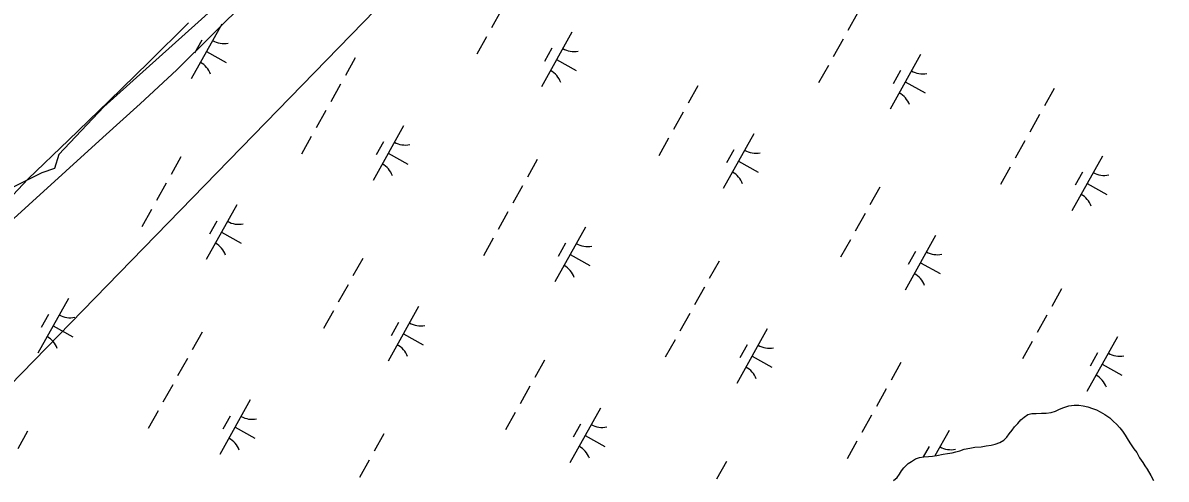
# Model space of a CAD drawing. Extents: x 3923531 to 3943530, y 207391 to 229799.
# Drawn here: x 3933488 to 3934400, y 214286 to 214651 of the extents above; entities that cross this region are included whole.
import ezdxf

# ---------------------------------------------------------------- set-up
doc = ezdxf.new("R2010")
doc.units = 0
for name, color, linetype in [('V-RIVR-EDGE', 7, 'Continuous'), ('V-RRAP-FSHR', 7, 'Continuous'), ('V-TOPO-SHOR', 7, 'Continuous'), ('V-UTIL-LINE', 7, 'Continuous'), ('V-WETL-SWMP', 7, 'Continuous')]:
    doc.layers.add(name, color=color, linetype=linetype)

msp = doc.modelspace()

# ---------------------------------------------------------------- linework, layer by layer
at = {"layer": 'V-RIVR-EDGE'}
msp.add_lwpolyline([(3933651.11, 214672.64), (3933552.25, 214583.89), (3933516.3, 214545.69), (3933512.93, 214534.46), (3933502.82, 214531.09), (3933480.35, 214519.85)], dxfattribs=at)
at = {"layer": 'V-RRAP-FSHR'}
msp.add_lwpolyline([(3933462.68, 214478.71), (3933492.31, 214505.59), (3933521.93, 214532.47), (3933551.55, 214559.35), (3933581.17, 214586.23), (3933610.54, 214613.38), (3933638.95, 214641.53), (3933667.37, 214669.68)], dxfattribs=at)
at = {"layer": 'V-TOPO-SHOR'}
for points in [[(3934290.17, 214337.88), (3934293.15, 214338.83), (3934296.71, 214338.79), (3934301.06, 214338.94), (3934304.61, 214339.1), (3934308.77, 214339.65), (3934312.14, 214340.6), (3934315.32, 214342.15), (3934318.89, 214343.49), (3934322.86, 214344.83), (3934327.01, 214345.38), (3934330.77, 214345.33), (3934334.12, 214344.9), (3934338.07, 214344.07), (3934341.61, 214342.85), (3934344.76, 214341.62), (3934347.71, 214340.01), (3934351.63, 214337.99), (3934355.56, 214335.38), (3934358.49, 214332.38), (3934360.84, 214330.18), (3934363.57, 214327.39), (3934365.52, 214324.8), (3934367.86, 214321.61), (3934370.18, 214317.43), (3934372.13, 214314.45), (3934374.65, 214310.47), (3934376.99, 214307.67), (3934379.31, 214303.3), (3934381.84, 214299.72), (3934383.59, 214296.93), (3934385.34, 214294.34), (3934388.25, 214289.37), (3934390.38, 214285.4)], [(3934182.88, 214285.31), (3934185.67, 214287.65), (3934187.68, 214290.39), (3934189.29, 214292.94), (3934191.09, 214295.49), (3934194.49, 214298.81), (3934197.08, 214300.56), (3934200.26, 214302.51), (3934203.63, 214303.65), (3934207, 214304.21), (3934210.75, 214304.36), (3934213.92, 214304.73), (3934217.49, 214305.28), (3934222.44, 214306.21), (3934225.8, 214306.77), (3934229.56, 214307.32), (3934232.54, 214308.28), (3934235.71, 214309.03), (3934239.28, 214310.18), (3934243.64, 214311.12), (3934247.79, 214311.86), (3934252.74, 214312.21), (3934256.7, 214312.95), (3934260.66, 214313.5), (3934264.02, 214314.25), (3934267.79, 214315.6), (3934270.98, 214317.54), (3934273.38, 214319.88), (3934275.18, 214322.63), (3934277.59, 214325.57), (3934279.4, 214328.12), (3934282.19, 214330.85), (3934284.6, 214333.79), (3934287.19, 214335.93), (3934290.17, 214337.88)]]:
    msp.add_lwpolyline(points, dxfattribs=at)
at = {"layer": 'V-UTIL-LINE'}
msp.add_lwpolyline([(3939084.62, 223621.72), (3938057.71, 221140.48), (3938136.4, 220832.47), (3937591.63, 219695.21), (3936312.73, 217957.68), (3935106.6, 216231.89), (3934055.84, 214955.86), (3930691.13, 211497.88), (3930457.99, 211185.48)], dxfattribs=at)
at = {"layer": 'V-WETL-SWMP'}
for p, q in [((3933869.64, 214660.75), (3933861.84, 214646.79)), ((3933619.94, 214650.84), (3933588.16, 214619.44)), ((3934154.18, 214658.67), (3934146.38, 214644.7)), ((3933646.4, 214649.82), (3933622.02, 214606.17)), ((3933926.02, 214643.34), (3933901.64, 214599.69)), ((3933630.4, 214636.99), (3933624.55, 214626.52)), ((3933857.93, 214639.8), (3933850.13, 214625.83)), ((3934142.48, 214637.72), (3934134.67, 214623.75)), ((3933634.21, 214627.99), (3933649.92, 214619.21)), ((3933910.02, 214630.52), (3933904.17, 214620.04)), ((3934204.44, 214625.53), (3934180.05, 214581.88)), ((3933588.16, 214619.44), (3933556.23, 214588.21)), ((3933753.07, 214622.79), (3933745.26, 214608.82)), ((3933913.83, 214621.52), (3933929.54, 214612.74)), ((3934130.77, 214616.77), (3934122.97, 214602.8)), ((3934188.43, 214612.71), (3934182.58, 214602.23)), ((3933741.36, 214601.83), (3933733.56, 214587.87)), ((3934026.56, 214600.58), (3934018.75, 214586.61)), ((3934192.24, 214603.7), (3934207.96, 214594.93)), ((3934311.1, 214598.5), (3934303.3, 214584.53)), ((3933556.23, 214588.21), (3933524.14, 214557.13)), ((3933729.66, 214580.88), (3933721.85, 214566.91)), ((3934014.85, 214579.63), (3934007.05, 214565.66)), ((3933791.62, 214568.69), (3933767.23, 214525.04)), ((3934299.4, 214577.55), (3934291.59, 214563.58)), ((3933717.95, 214559.93), (3933710.15, 214545.96)), ((3934071.24, 214562.22), (3934046.85, 214518.57)), ((3933524.14, 214557.13), (3933491.9, 214526.21)), ((3933775.62, 214555.87), (3933769.76, 214545.39)), ((3934003.15, 214558.68), (3933995.34, 214544.71)), ((3934287.69, 214556.59), (3934279.89, 214542.63)), ((3933613.74, 214543.75), (3933605.94, 214529.78)), ((3933779.42, 214546.87), (3933795.14, 214538.09)), ((3933898.28, 214541.66), (3933890.48, 214527.69)), ((3934055.23, 214549.39), (3934049.38, 214538.92)), ((3934349.65, 214544.41), (3934325.27, 214500.75)), ((3934059.04, 214540.39), (3934074.76, 214531.61)), ((3934275.99, 214535.64), (3934268.18, 214521.67)), ((3933491.9, 214526.21), (3933446.27, 214478.05)), ((3934333.65, 214531.58), (3934327.8, 214521.11)), ((3933602.03, 214522.79), (3933594.23, 214508.83)), ((3933886.58, 214520.71), (3933878.77, 214506.74)), ((3934171.77, 214519.46), (3934163.97, 214505.49)), ((3934337.46, 214522.58), (3934353.17, 214513.8)), ((3933658.42, 214505.38), (3933634.03, 214461.73)), ((3933590.33, 214501.84), (3933582.52, 214487.87)), ((3933874.87, 214499.76), (3933867.07, 214485.79)), ((3934160.07, 214498.51), (3934152.26, 214484.54)), ((3933642.41, 214492.56), (3933636.56, 214482.08)), ((3933936.83, 214487.57), (3933912.45, 214443.92)), ((3933646.22, 214483.56), (3933661.94, 214474.78)), ((3933863.17, 214478.81), (3933855.36, 214464.84)), ((3934148.36, 214477.55), (3934140.56, 214463.59)), ((3934216.45, 214481.09), (3934192.06, 214437.44)), ((3933920.83, 214474.75), (3933914.98, 214464.27)), ((3934200.45, 214468.27), (3934194.6, 214457.79)), ((3933758.95, 214462.62), (3933751.15, 214448.65)), ((3933924.64, 214465.74), (3933940.35, 214456.97)), ((3934043.49, 214460.54), (3934035.69, 214446.57)), ((3934204.26, 214459.27), (3934219.97, 214450.49)), ((3933747.25, 214441.67), (3933739.44, 214427.7)), ((3934031.79, 214439.59), (3934023.99, 214425.62)), ((3934316.99, 214438.33), (3934309.18, 214424.37)), ((3933524.01, 214430.73), (3933499.63, 214387.08)), ((3933803.63, 214424.26), (3933779.24, 214380.61)), ((3933508.01, 214417.91), (3933502.16, 214407.43)), ((3933735.54, 214420.72), (3933727.74, 214406.75)), ((3934020.08, 214418.63), (3934012.28, 214404.67)), ((3934305.28, 214417.38), (3934297.48, 214403.41)), ((3933511.82, 214408.91), (3933527.53, 214400.13)), ((3933787.63, 214411.43), (3933781.78, 214400.96)), ((3934082.04, 214406.45), (3934057.66, 214362.79)), ((3933630.68, 214403.7), (3933622.87, 214389.73)), ((3933791.44, 214402.43), (3933807.15, 214393.65)), ((3934008.38, 214397.68), (3934000.58, 214383.71)), ((3934293.58, 214396.43), (3934285.77, 214382.46)), ((3934361.66, 214399.97), (3934337.28, 214356.32)), ((3934066.04, 214393.62), (3934060.19, 214383.14)), ((3934345.66, 214387.14), (3934339.81, 214376.67)), ((3933618.97, 214382.75), (3933611.17, 214368.78)), ((3933904.17, 214381.5), (3933896.36, 214367.53)), ((3934069.85, 214384.62), (3934085.57, 214375.84)), ((3934188.71, 214379.41), (3934180.91, 214365.45)), ((3934349.47, 214378.14), (3934365.19, 214369.36)), ((3933607.26, 214361.8), (3933599.46, 214347.83)), ((3933892.46, 214360.55), (3933884.66, 214346.58)), ((3933669.22, 214349.61), (3933644.84, 214305.96)), ((3934177, 214358.46), (3934169.2, 214344.49)), ((3933595.56, 214340.85), (3933587.76, 214326.88)), ((3933948.84, 214343.13), (3933924.46, 214299.48)), ((3934308.77, 214339.65), (3934312.14, 214340.6)), ((3934312.14, 214340.6), (3934315.32, 214342.15)), ((3934315.32, 214342.15), (3934318.89, 214343.49)), ((3934318.89, 214343.49), (3934322.86, 214344.83)), ((3934322.86, 214344.83), (3934327.01, 214345.38)), ((3934327.01, 214345.38), (3934330.77, 214345.34)), ((3934330.77, 214345.34), (3934334.12, 214344.9)), ((3934334.12, 214344.9), (3934338.07, 214344.07)), ((3934338.07, 214344.07), (3934341.61, 214342.85)), ((3934341.61, 214342.85), (3934344.76, 214341.62)), ((3934344.76, 214341.62), (3934347.71, 214340.01)), ((3933653.22, 214336.79), (3933647.37, 214326.31)), ((3933880.76, 214339.59), (3933872.95, 214325.63)), ((3934165.3, 214337.51), (3934157.5, 214323.54)), ((3934282.19, 214330.85), (3934284.6, 214333.79)), ((3934284.6, 214333.79), (3934287.19, 214335.93)), ((3934287.19, 214335.93), (3934290.17, 214337.88)), ((3934290.17, 214337.88), (3934293.15, 214338.83)), ((3934293.15, 214338.83), (3934296.71, 214338.79)), ((3934296.71, 214338.79), (3934301.05, 214338.94)), ((3934301.05, 214338.94), (3934304.61, 214339.1)), ((3934304.61, 214339.1), (3934308.77, 214339.65)), ((3934347.71, 214340.01), (3934351.64, 214337.99)), ((3934351.64, 214337.99), (3934355.56, 214335.38)), ((3934355.56, 214335.38), (3934358.49, 214332.38)), ((3934358.49, 214332.38), (3934360.84, 214330.18)), ((3933491.35, 214324.66), (3933483.54, 214310.69)), ((3933657.03, 214327.78), (3933672.75, 214319.01)), ((3933775.89, 214322.58), (3933768.09, 214308.61)), ((3933932.84, 214330.31), (3933926.99, 214319.83)), ((3934227.26, 214325.32), (3934215.93, 214305.04)), ((3934273.38, 214319.88), (3934275.18, 214322.63)), ((3934275.18, 214322.63), (3934277.59, 214325.57)), ((3934277.59, 214325.57), (3934279.39, 214328.12)), ((3934279.39, 214328.12), (3934282.19, 214330.85)), ((3934360.84, 214330.18), (3934363.57, 214327.39)), ((3934363.57, 214327.39), (3934365.52, 214324.8)), ((3934365.52, 214324.8), (3934367.86, 214321.61)), ((3933936.65, 214321.31), (3933952.37, 214312.53)), ((3934153.59, 214316.56), (3934145.79, 214302.59)), ((3934256.7, 214312.95), (3934260.66, 214313.5)), ((3934260.66, 214313.5), (3934264.02, 214314.25)), ((3934264.02, 214314.25), (3934267.79, 214315.6)), ((3934267.79, 214315.6), (3934270.98, 214317.54)), ((3934270.98, 214317.54), (3934273.38, 214319.88)), ((3934367.86, 214321.61), (3934370.18, 214317.43)), ((3934370.18, 214317.43), (3934372.13, 214314.45)), ((3934372.13, 214314.45), (3934374.65, 214310.47)), ((3934203.63, 214303.65), (3934207, 214304.21)), ((3934211.26, 214312.5), (3934206.59, 214304.14)), ((3934207, 214304.21), (3934210.75, 214304.37)), ((3934210.75, 214304.37), (3934213.92, 214304.73)), ((3934213.92, 214304.73), (3934217.48, 214305.28)), ((3934217.48, 214305.28), (3934222.44, 214306.21)), ((3934222.44, 214306.21), (3934225.8, 214306.77)), ((3934225.8, 214306.77), (3934229.56, 214307.32)), ((3934229.56, 214307.32), (3934232.54, 214308.28)), ((3934232.54, 214308.28), (3934235.71, 214309.03)), ((3934235.71, 214309.03), (3934239.28, 214310.18)), ((3934239.28, 214310.18), (3934243.64, 214311.12)), ((3934243.64, 214311.12), (3934247.79, 214311.86)), ((3934247.79, 214311.86), (3934252.74, 214312.2)), ((3934252.74, 214312.2), (3934256.7, 214312.95)), ((3934374.65, 214310.47), (3934376.99, 214307.67)), ((3934376.99, 214307.67), (3934379.31, 214303.3)), ((3933764.18, 214301.63), (3933756.38, 214287.66)), ((3934049.38, 214300.37), (3934041.58, 214286.41)), ((3934189.29, 214292.94), (3934191.09, 214295.49)), ((3934191.09, 214295.49), (3934194.49, 214298.81)), ((3934194.49, 214298.81), (3934197.08, 214300.56)), ((3934197.08, 214300.56), (3934200.26, 214302.5)), ((3934200.26, 214302.5), (3934203.63, 214303.65)), ((3934379.31, 214303.3), (3934381.85, 214299.72)), ((3934381.85, 214299.72), (3934383.59, 214296.93)), ((3934383.59, 214296.93), (3934385.34, 214294.34)), ((3934182.88, 214285.31), (3934185.67, 214287.65)), ((3934185.67, 214287.65), (3934187.68, 214290.39)), ((3934187.68, 214290.39), (3934189.29, 214292.94)), ((3934385.34, 214294.34), (3934388.25, 214289.37)), ((3934388.25, 214289.37), (3934390.38, 214285.39))]:
    msp.add_line(p, q, dxfattribs=at)
for centre, start, end in [((3933647.89, 214651.99), 240.03808, 281.58174), ((3933927.51, 214645.51), 240.03808, 281.58174), ((3933620.95, 214603.76), 20.03808, 61.58174), ((3933900.57, 214597.29), 20.03808, 61.58174), ((3934205.92, 214627.7), 240.03808, 281.58174), ((3934178.98, 214579.47), 20.03808, 61.58174), ((3933793.1, 214570.87), 240.03808, 281.58174), ((3934072.72, 214564.39), 240.03808, 281.58174), ((3933766.16, 214522.64), 20.03808, 61.58174), ((3934045.78, 214516.16), 20.03808, 61.58174), ((3934351.14, 214546.58), 240.03808, 281.58174), ((3934324.19, 214498.35), 20.03808, 61.58174), ((3933659.9, 214507.55), 240.03808, 281.58174), ((3933632.96, 214459.33), 20.03808, 61.58174), ((3933938.32, 214489.74), 240.03808, 281.58174), ((3934217.94, 214483.26), 240.03808, 281.58174), ((3933911.37, 214441.51), 20.03808, 61.58174), ((3934190.99, 214435.04), 20.03808, 61.58174), ((3933525.5, 214432.91), 240.03808, 281.58174), ((3933805.12, 214426.43), 240.03808, 281.58174), ((3933498.55, 214384.68), 20.03808, 61.58174), ((3933778.17, 214378.2), 20.03808, 61.58174), ((3934083.53, 214408.62), 240.03808, 281.58174), ((3934363.15, 214402.14), 240.03808, 281.58174), ((3934056.59, 214360.39), 20.03808, 61.58174), ((3934336.21, 214353.91), 20.03808, 61.58174), ((3933670.71, 214351.78), 240.03808, 281.58174), ((3933950.33, 214345.3), 240.03808, 281.58174), ((3933643.77, 214303.55), 20.03808, 61.58174), ((3933923.39, 214297.08), 20.03808, 61.58174), ((3934228.74, 214327.49), 240.03808, 281.58174)]:
    msp.add_arc(centre, 17.62, start, end, dxfattribs=at)

doc.saveas('drawing.dxf')
